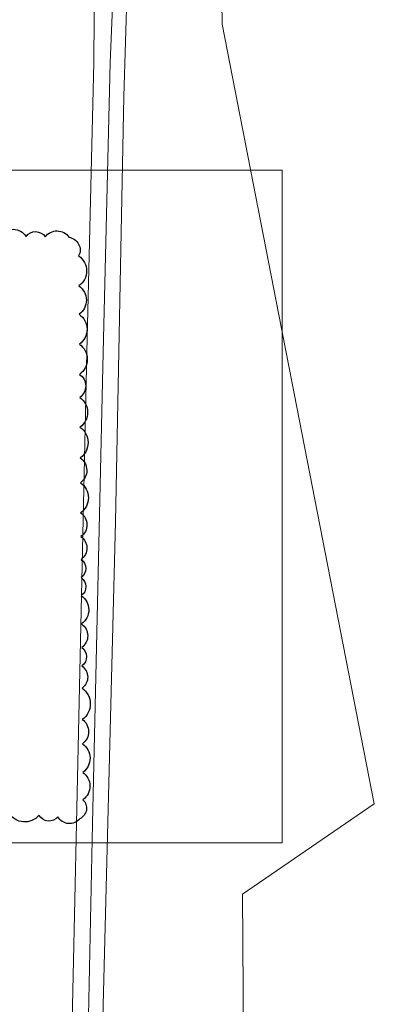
# Model space of a CAD drawing. Header units: metres. Extents: x 250001 to 257773, y 598992 to 609118.
# Tile 495 of 656: x 253896 to 253968, y 604496 to 604695. Entities that reach past the tile are written whole.
import ezdxf
from ezdxf.lldxf.tags import DXFTag

# ---------------------------------------------------------------- set-up
doc = ezdxf.new("R2010")
doc.units = ezdxf.units.M
for name, color, linetype, lineweight in [('B-WE-KG-GRENS_PERCEEL-G', 150, 'KG-PERCEEL', 18), ('B-WE-OG-WATER-GV', 252, 'Continuous', 18), ('B-WE-VH-VERHARDING_GESLOTEN-GV', 252, 'Continuous', 18), ('B-WE-VH-VERHARDING_HALFVERHARDING-GV', 252, 'Continuous', 18), ('B-WE-VH-VERHARDING_OPEN-GV', 252, 'Continuous', 18), ('X-XX-AL-REFERENTIE-G', 7, 'Continuous', 18), ('X-XX-AL-TEKENBLAD_DEELKADER-G', 7, 'Continuous', 15)]:
    doc.layers.add(name, color=color, linetype=linetype, lineweight=lineweight)
doc.layers.add('HULPLIJN', color=220, linetype='Continuous', plot=False)
doc.styles.get("Standard").update_dxf_attribs({"font": 'NLCS-ISO.ttf'})
tags = doc.linetypes.add('KG-PERCEEL', pattern='A,5.5,-2,["P",Standard,S=1.8,R=0,X=-0.5,Y=-0.9],-2,5.5,-2,[5,NLCS.SHX,S=0.75,R=0,X=0,Y=0],-2', length=19).pattern_tags.tags
tags[6] = DXFTag(74, 10)

# ---------------------------------------------------------------- blocks, each defined once
blk = doc.blocks.new('BS2021-132-Xref-KAD-20210617')
at = {"layer": 'B-WE-KG-GRENS_PERCEEL-G', "flags": 128}
blk.add_lwpolyline([(253913.11, 604037.56), (253921.15, 604366.89), (253924.41, 604370.14), (253941.81, 604411.44), (253941.06, 604518.57), (253967.75, 604536.84), (253937, 604694.44), (253933.81, 604907.6), (253921.702, 604903.5)], dxfattribs=at)
blk = doc.blocks.new('BS2021-132-Xref-BGT-GRIJS-20210617-aangepast')
at = {"layer": 'B-WE-OG-WATER-GV', "flags": 128}
blk.add_lwpolyline([(253919.586, 604901.392), (253919.42, 604893.51), (253918.4, 604858.3), (253917.48, 604829.64), (253917.493, 604824.294), (253917.537, 604805.555), (253917.912, 604796.614), (253917.912, 604744.359), (253918.39, 604721.058), (253917.782, 604702.01), (253917.075, 604679.864), (253915.4, 604593.863), (253912.546, 604482.885), (253912.277, 604471.249), (253906.606, 604226.697), (253906.07, 604219.782), (253905.477, 604208.042), (253905.287, 604183.223), (253904.018, 604110.561)], dxfattribs=at)
at = {"layer": 'B-WE-VH-VERHARDING_GESLOTEN-GV', "flags": 128}
blk.add_lwpolyline([(253906.196, 604471.388), (253907.48, 604532.81), (253909.62, 604628.13), (253911.04, 604686.71), (253911.66, 604778.72), (253911.205, 604823.844), (253911.2, 604824.279), (253911.2, 604824.31), (253911.46, 604858.37), (253912.41, 604889.33), (253912.57, 604902.02)], dxfattribs=at)
at = {"layer": 'B-WE-VH-VERHARDING_HALFVERHARDING-GV', "flags": 128}
blk.add_lwpolyline([(253917.075, 604679.864), (253917.782, 604702.01), (253918.39, 604721.058), (253917.912, 604744.359), (253917.912, 604790.769), (253915.256, 604751.643), (253915.645, 604719.308), (253914.311, 604686.635), (253912.891, 604628.055), (253910.751, 604532.735), (253909.467, 604471.313), (253912.277, 604471.249), (253912.546, 604482.885), (253915.4, 604593.863)], close=True, dxfattribs=at)
at = {"layer": 'B-WE-VH-VERHARDING_OPEN-GV', "flags": 128}
blk.add_lwpolyline([(253914.311, 604686.635), (253915.645, 604719.308), (253915.256, 604751.643), (253917.912, 604790.769), (253917.912, 604796.614), (253917.537, 604805.555), (253917.493, 604824.294), (253911.2, 604824.279), (253911.205, 604823.844), (253911.66, 604778.72), (253911.04, 604686.71), (253909.62, 604628.13), (253907.48, 604532.81), (253906.196, 604471.388), (253909.467, 604471.313), (253910.751, 604532.735), (253912.891, 604628.055)], close=True, dxfattribs=at)

msp = doc.modelspace()

# ---------------------------------------------------------------- linework, layer by layer
at = {"layer": 'HULPLIJN', "flags": 128}
msp.add_lwpolyline([(253892.037, 604651.672, -0.5205671), (253897.321, 604651.558, -0.5205671), (253901.188, 604651.474, -0.5205671), (253905.987, 604651.37, -0.5205671), (253907.948, 604647.607, -0.5205671), (253907.995, 604641.531, -0.5205671), (253908.04, 604635.801, -0.5205671), (253908.087, 604629.747, -0.5205671), (253908.135, 604623.657, -0.5205671), (253908.171, 604618.979, -0.5205671), (253908.218, 604612.975, -0.5205671), (253908.266, 604606.765, -0.5205671), (253908.305, 604601.752, -0.5205671), (253908.353, 604595.66, -0.5205671), (253908.39, 604590.857, -0.5205671), (253908.426, 604586.25, -0.5205671), (253908.455, 604582.554, -0.5205671), (253908.483, 604578.914, -0.5205671), (253908.528, 604573.19, -0.5205671), (253908.565, 604568.437, -0.5205671), (253908.594, 604564.703, -0.5205671), (253908.629, 604560.204, -0.5205671), (253908.679, 604553.855, -0.5205671), (253908.717, 604548.97, -0.5205671), (253908.762, 604543.173, -0.5205671), (253908.805, 604537.652, -0.5205671), (253908.204, 604533.794, -0.5205671), (253903.731, 604534.165, -0.5205671), (253899.93, 604534.48, -0.5205671), (253893.848, 604534.985, -0.5205671)], format="xyb", dxfattribs=at)
at = {"layer": 'X-XX-AL-TEKENBLAD_DEELKADER-G', "elevation": -7055.85, "flags": 128}
msp.add_lwpolyline([(253801.376, 604664.953), (253949.126, 604664.953), (253949.126, 604528.953), (253801.376, 604528.953)], close=True, dxfattribs=at)

# ---------------------------------------------------------------- block references
at = {"layer": 'X-XX-AL-REFERENTIE-G'}
for name in ['BS2021-132-Xref-BGT-GRIJS-20210617-aangepast', 'BS2021-132-Xref-KAD-20210617']:
    msp.add_blockref(name, (0, 0), dxfattribs=at)

doc.saveas('drawing.dxf')
